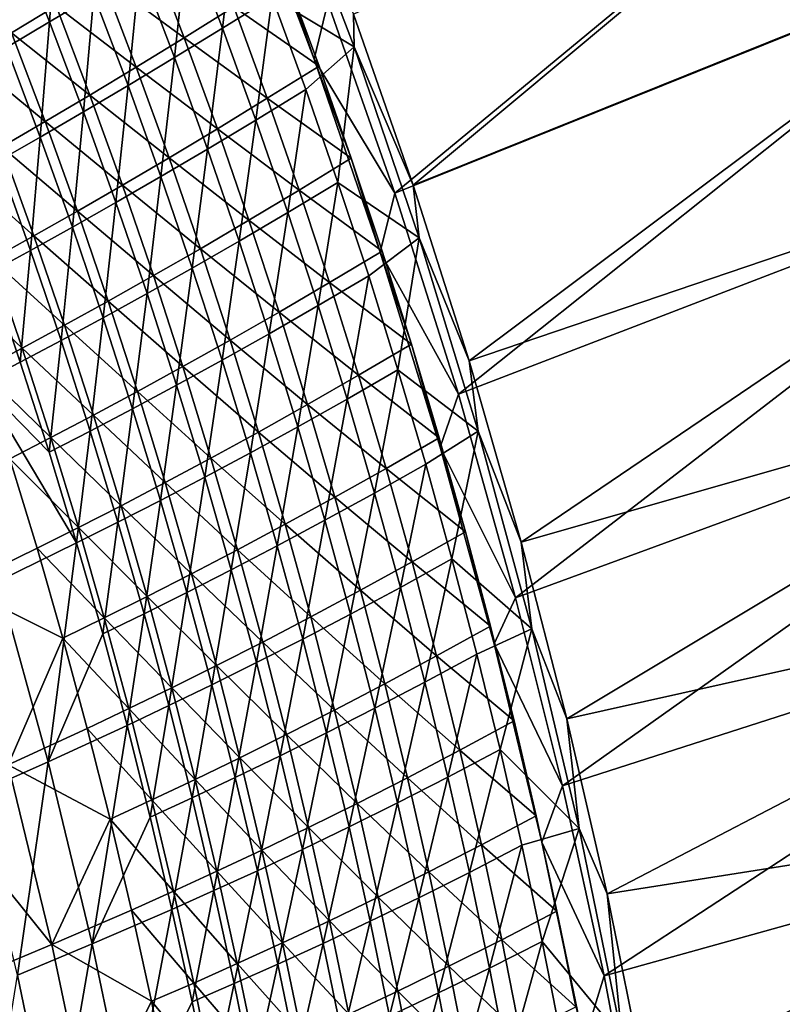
# Model space of a CAD drawing. Header units: metres. Extents: x -1 to 1402, y -1402 to 1.
# Tile 356 of 444: x 1270 to 1328, y -415 to -341. Entities that reach past the tile are written whole.
import ezdxf

# ---------------------------------------------------------------- set-up
doc = ezdxf.new("R2010")
doc.units = ezdxf.units.M

msp = doc.modelspace()

# ---------------------------------------------------------------- linework, layer by layer
at = {"layer": 'None0'}
for points in [[(1295.472412, -341.007324, -32.128929), (1341.594238, -319.07486, -3), (1299.96228, -353.852631, -32.128979)], [(1341.594238, -319.07486, -3), (1347.221802, -334.803131, -3), (1299.96228, -353.852631, -32.128979)], [(1293.556152, -340.114166, -29.543776), (1298.592163, -354.457642, -29.543829), (1340.905518, -319.442322)], [(1340.905518, -319.442322), (1298.592163, -354.457642, -29.543829), (1346.523438, -335.15387)], [(1289.953857, -328.797363, -32.845184), (1295.522461, -343.467133, -32.84523), (1289.359741, -339.720001, -60.63586)], [(1289.953857, -328.797363, -32.845184), (1295.472412, -341.007324, -32.128929), (1295.522461, -343.467133, -32.84523)], [(1290.353516, -338.000061, -32.352253), (1292.53064, -344.395142, -30.943403), (1287.108276, -330.060089, -30.941967)], [(1292.53064, -344.395142, -30.943403), (1293.556152, -340.114166, -29.543776), (1287.108276, -330.060089, -30.941967)], [(1273.279907, -332.794067, -144.204163), (1272.623779, -341.582123, -172.121323), (1269.954102, -334.855438, -172.117264)], [(1273.279907, -332.794067, -144.204163), (1275.969482, -339.556671, -144.207733), (1272.623779, -341.582123, -172.121323)], [(1286.711426, -332.811615, -60.63496), (1285.632324, -342.053192, -88.461182), (1283.010132, -335.17691, -88.459076)], [(1286.711426, -332.811615, -60.63496), (1289.359741, -339.720001, -60.63586), (1285.632324, -342.053192, -88.461182)], [(1299.96228, -353.852631, -32.128979), (1347.221802, -334.803131, -3), (1304.176025, -367.089111, -32.129028)], [(1347.221802, -334.803131, -3), (1352.335571, -350.705872, -3), (1304.176025, -367.089111, -32.129028)], [(1269.954102, -334.855438, -172.117264), (1272.623779, -341.582123, -172.121323), (1269.389771, -343.505402, -200.055832)], [(1283.010132, -335.17691, -88.459076), (1282.029175, -344.2659, -116.321274), (1279.430542, -337.423462, -116.318253)], [(1283.010132, -335.17691, -88.459076), (1285.632324, -342.053192, -88.461182), (1282.029175, -344.2659, -116.321274)], [(1298.592163, -354.457642, -29.543829), (1303.371338, -369.592438, -29.543886), (1346.523438, -335.15387)], [(1346.523438, -335.15387), (1303.371338, -369.592438, -29.543886), (1351.628052, -351.039612)], [(1267.12561, -335.739044, -171.699768), (1269.77124, -342.390198, -171.704468), (1273.119019, -340.36441, -143.776718)], [(1280.164795, -335.986633, -87.999466), (1276.58252, -338.231567, -115.872864), (1282.762939, -342.785187, -88.001831)], [(1286.49353, -340.4552, -60.161621), (1280.164795, -335.986633, -87.999466), (1282.762939, -342.785187, -88.001831)], [(1279.430542, -337.423462, -116.318253), (1278.546631, -346.363983, -144.211395), (1275.969482, -339.556671, -144.207733)], [(1279.430542, -337.423462, -116.318253), (1282.029175, -344.2659, -116.321274), (1278.546631, -346.363983, -144.211395)], [(1276.58252, -338.231567, -115.872864), (1273.119019, -340.36441, -143.776718), (1279.157227, -344.996246, -115.876335)], [(1282.762939, -342.785187, -88.001831), (1276.58252, -338.231567, -115.872864), (1279.157227, -344.996246, -115.876335)], [(1286.49353, -340.4552, -60.161621), (1292.893433, -344.90152, -32.352058), (1290.353516, -338.000061, -32.352253)], [(1292.893433, -344.90152, -32.352058), (1292.53064, -344.395142, -30.943403), (1290.353516, -338.000061, -32.352253)], [(1275.969482, -339.556671, -144.207733), (1275.181396, -348.353394, -172.125488), (1272.623779, -341.582123, -172.121323)], [(1275.969482, -339.556671, -144.207733), (1278.546631, -346.363983, -144.211395), (1275.181396, -348.353394, -172.125488)], [(1289.359741, -339.720001, -60.63586), (1288.141846, -348.972015, -88.463348), (1285.632324, -342.053192, -88.461182)], [(1289.359741, -339.720001, -60.63586), (1291.895142, -346.671021, -60.636784), (1288.141846, -348.972015, -88.463348)], [(1295.522461, -343.467133, -32.84523), (1291.895142, -346.671021, -60.636784), (1289.359741, -339.720001, -60.63586)], [(1273.119019, -340.36441, -143.776718), (1269.77124, -342.390198, -171.704468), (1275.672363, -347.093933, -143.78093)], [(1279.157227, -344.996246, -115.876335), (1273.119019, -340.36441, -143.776718), (1275.672363, -347.093933, -143.78093)], [(1282.762939, -342.785187, -88.001831), (1289.005005, -347.326385, -60.162571), (1286.49353, -340.4552, -60.161621)], [(1289.005005, -347.326385, -60.162571), (1292.893433, -344.90152, -32.352058), (1286.49353, -340.4552, -60.161621)], [(1298.592163, -354.457642, -29.543829), (1293.556152, -340.114166, -29.543776), (1292.53064, -344.395142, -30.943403)], [(1295.472412, -341.007324, -32.128929), (1299.96228, -353.852631, -32.128979), (1295.522461, -343.467133, -32.84523)], [(1272.623779, -341.582123, -172.121323), (1271.929443, -350.240173, -200.060394), (1269.389771, -343.505402, -200.055832)], [(1272.623779, -341.582123, -172.121323), (1275.181396, -348.353394, -172.125488), (1271.929443, -350.240173, -200.060394)], [(1285.632324, -342.053192, -88.461182), (1284.515381, -351.150818, -116.324379), (1282.029175, -344.2659, -116.321274)], [(1285.632324, -342.053192, -88.461182), (1288.141846, -348.972015, -88.463348), (1284.515381, -351.150818, -116.324379)], [(1269.77124, -342.390198, -171.704468), (1266.5354, -344.31427, -199.652451), (1272.304932, -349.08371, -171.70929)], [(1275.672363, -347.093933, -143.78093), (1269.77124, -342.390198, -171.704468), (1272.304932, -349.08371, -171.70929)], [(1279.157227, -344.996246, -115.876335), (1285.248657, -349.624115, -88.004257), (1282.762939, -342.785187, -88.001831)], [(1285.248657, -349.624115, -88.004257), (1289.005005, -347.326385, -60.162571), (1282.762939, -342.785187, -88.001831)], [(1269.389771, -343.505402, -200.055832), (1271.929443, -350.240173, -200.060394), (1268.786621, -352.030334, -228.013672)], [(1291.895142, -346.671021, -60.636784), (1295.522461, -343.467133, -32.84523), (1294.317993, -353.662354, -60.637733)], [(1295.522461, -343.467133, -32.84523), (1300.424194, -357.820374, -32.845264), (1294.317993, -353.662354, -60.637733)], [(1295.522461, -343.467133, -32.84523), (1299.96228, -353.852631, -32.128979), (1300.424194, -357.820374, -32.845264)], [(1272.304932, -349.08371, -171.70929), (1266.5354, -344.31427, -199.652451), (1269.051025, -350.971283, -199.657715)], [(1282.029175, -344.2659, -116.321274), (1281.011841, -353.213623, -144.215149), (1278.546631, -346.363983, -144.211395)], [(1282.029175, -344.2659, -116.321274), (1284.515381, -351.150818, -116.324379), (1281.011841, -353.213623, -144.215149)], [(1297.49353, -358.905182, -30.945208), (1292.53064, -344.395142, -30.943403), (1295.320923, -351.841309, -32.35186)], [(1295.320923, -351.841309, -32.35186), (1292.53064, -344.395142, -30.943403), (1292.893433, -344.90152, -32.352058)], [(1297.49353, -358.905182, -30.945208), (1298.592163, -354.457642, -29.543829), (1292.53064, -344.395142, -30.943403)], [(1275.672363, -347.093933, -143.78093), (1281.619507, -351.801178, -115.879883), (1279.157227, -344.996246, -115.876335)], [(1281.619507, -351.801178, -115.879883), (1285.248657, -349.624115, -88.004257), (1279.157227, -344.996246, -115.876335)], [(1292.893433, -344.90152, -32.352058), (1289.005005, -347.326385, -60.162571), (1295.320923, -351.841309, -32.35186)], [(1278.546631, -346.363983, -144.211395), (1277.627319, -355.166931, -172.129776), (1275.181396, -348.353394, -172.125488)], [(1278.546631, -346.363983, -144.211395), (1281.011841, -353.213623, -144.215149), (1277.627319, -355.166931, -172.129776)], [(1291.895142, -346.671021, -60.636784), (1290.539063, -355.931, -88.465569), (1288.141846, -348.972015, -88.463348)], [(1291.895142, -346.671021, -60.636784), (1294.317993, -353.662354, -60.637733), (1290.539063, -355.931, -88.465569)], [(1272.304932, -349.08371, -171.70929), (1278.113647, -353.863647, -143.785248), (1275.672363, -347.093933, -143.78093)], [(1278.113647, -353.863647, -143.785248), (1281.619507, -351.801178, -115.879883), (1275.672363, -347.093933, -143.78093)], [(1291.404053, -354.235779, -60.163544), (1289.005005, -347.326385, -60.162571), (1285.248657, -349.624115, -88.004257)], [(1289.005005, -347.326385, -60.162571), (1291.404053, -354.235779, -60.163544), (1295.320923, -351.841309, -32.35186)], [(1275.181396, -348.353394, -172.125488), (1274.357666, -357.01712, -200.065094), (1271.929443, -350.240173, -200.060394)], [(1275.181396, -348.353394, -172.125488), (1277.627319, -355.166931, -172.129776), (1274.357666, -357.01712, -200.065094)], [(1269.051025, -350.971283, -199.657715), (1274.727051, -355.817322, -171.714203), (1272.304932, -349.08371, -171.70929)], [(1274.727051, -355.817322, -171.714203), (1278.113647, -353.863647, -143.785248), (1272.304932, -349.08371, -171.70929)], [(1287.622192, -356.501099, -88.006729), (1285.248657, -349.624115, -88.004257), (1281.619507, -351.801178, -115.879883)], [(1288.141846, -348.972015, -88.463348), (1286.889526, -358.075745, -116.32756), (1284.515381, -351.150818, -116.324379)], [(1291.404053, -354.235779, -60.163544), (1285.248657, -349.624115, -88.004257), (1287.622192, -356.501099, -88.006729)], [(1288.141846, -348.972015, -88.463348), (1290.539063, -355.931, -88.465569), (1286.889526, -358.075745, -116.32756)], [(1271.929443, -350.240173, -200.060394), (1271.198242, -358.77066, -228.018631), (1268.786621, -352.030334, -228.013672)], [(1271.929443, -350.240173, -200.060394), (1274.357666, -357.01712, -200.065094), (1271.198242, -358.77066, -228.018631)], [(1265.906494, -352.762543, -227.623718), (1271.455444, -357.668365, -199.663101), (1269.051025, -350.971283, -199.657715)], [(1271.455444, -357.668365, -199.663101), (1274.727051, -355.817322, -171.714203), (1269.051025, -350.971283, -199.657715)], [(1303.371338, -369.592438, -29.543886), (1307.676147, -384.91153, -29.543943), (1351.628052, -351.039612)], [(1304.176025, -367.089111, -32.129028), (1352.335571, -350.705872, -3), (1308.094849, -380.714813, -32.129078)], [(1351.628052, -351.039612), (1307.676147, -384.91153, -29.543943), (1356.223145, -367.0802)], [(1352.335571, -350.705872, -3), (1356.939453, -366.763702, -3), (1308.094849, -380.714813, -32.129078)], [(1283.970093, -358.644104, -115.883499), (1281.619507, -351.801178, -115.879883), (1278.113647, -353.863647, -143.785248)], [(1284.515381, -351.150818, -116.324379), (1283.365112, -360.10321, -144.219009), (1281.011841, -353.213623, -144.215149)], [(1287.622192, -356.501099, -88.006729), (1281.619507, -351.801178, -115.879883), (1283.970093, -358.644104, -115.883499)], [(1284.515381, -351.150818, -116.324379), (1286.889526, -358.075745, -116.32756), (1283.365112, -360.10321, -144.219009)], [(1295.320923, -351.841309, -32.35186), (1291.404053, -354.235779, -60.163544), (1297.636597, -358.817108, -32.351665)], [(1297.636597, -358.817108, -32.351665), (1297.49353, -358.905182, -30.945208), (1295.320923, -351.841309, -32.35186)], [(1268.786621, -352.030334, -228.013672), (1271.198242, -358.77066, -228.018631), (1268.144775, -360.433899, -255.987946)], [(1268.294434, -359.423004, -227.629379), (1271.455444, -357.668365, -199.663101), (1265.906494, -352.762543, -227.623718)], [(1281.011841, -353.213623, -144.215149), (1279.96167, -362.020325, -172.134171), (1277.627319, -355.166931, -172.129776)], [(1281.011841, -353.213623, -144.215149), (1283.365112, -360.10321, -144.219009), (1279.96167, -362.020325, -172.134171)], [(1280.443359, -360.671234, -143.789642), (1278.113647, -353.863647, -143.785248), (1274.727051, -355.817322, -171.714203)], [(1283.970093, -358.644104, -115.883499), (1278.113647, -353.863647, -143.785248), (1280.443359, -360.671234, -143.789642)], [(1294.317993, -353.662354, -60.637733), (1292.824097, -362.927704, -88.467834), (1290.539063, -355.931, -88.465569)], [(1294.317993, -353.662354, -60.637733), (1296.628418, -360.691559, -60.638706), (1292.824097, -362.927704, -88.467834)], [(1294.317993, -353.662354, -60.637733), (1300.424194, -357.820374, -32.845264), (1296.628418, -360.691559, -60.638706)], [(1299.96228, -353.852631, -32.128979), (1304.176025, -367.089111, -32.129028), (1300.424194, -357.820374, -32.845264)], [(1293.691406, -361.181091, -60.164539), (1291.404053, -354.235779, -60.163544), (1287.622192, -356.501099, -88.006729)], [(1297.636597, -358.817108, -32.351665), (1291.404053, -354.235779, -60.163544), (1293.691406, -361.181091, -60.164539)], [(1303.371338, -369.592438, -29.543886), (1298.592163, -354.457642, -29.543829), (1297.49353, -358.905182, -30.945208)], [(1277.627319, -355.166931, -172.129776), (1276.674683, -363.833923, -200.069901), (1274.357666, -357.01712, -200.065094)], [(1277.627319, -355.166931, -172.129776), (1279.96167, -362.020325, -172.134171), (1276.674683, -363.833923, -200.069901)], [(1277.037964, -362.588745, -171.719223), (1274.727051, -355.817322, -171.714203), (1271.455444, -357.668365, -199.663101)], [(1274.727051, -355.817322, -171.714203), (1277.037964, -362.588745, -171.719223), (1280.443359, -360.671234, -143.789642)], [(1290.539063, -355.931, -88.465569), (1289.151733, -365.0383, -116.330811), (1286.889526, -358.075745, -116.32756)], [(1290.539063, -355.931, -88.465569), (1292.824097, -362.927704, -88.467834), (1289.151733, -365.0383, -116.330811)], [(1274.357666, -357.01712, -200.065094), (1273.499268, -365.550751, -228.023712), (1271.198242, -358.77066, -228.018631)], [(1274.357666, -357.01712, -200.065094), (1276.674683, -363.833923, -200.069901), (1273.499268, -365.550751, -228.023712)], [(1289.884155, -363.413879, -88.009247), (1287.622192, -356.501099, -88.006729), (1283.970093, -358.644104, -115.883499)], [(1293.691406, -361.181091, -60.164539), (1287.622192, -356.501099, -88.006729), (1289.884155, -363.413879, -88.009247)], [(1273.749023, -364.403198, -199.66861), (1271.455444, -357.668365, -199.663101), (1268.294434, -359.423004, -227.629379)], [(1277.037964, -362.588745, -171.719223), (1271.455444, -357.668365, -199.663101), (1273.749023, -364.403198, -199.66861)], [(1286.889526, -358.075745, -116.32756), (1285.606812, -367.030365, -144.222961), (1283.365112, -360.10321, -144.219009)], [(1286.889526, -358.075745, -116.32756), (1289.151733, -365.0383, -116.330811), (1285.606812, -367.030365, -144.222961)], [(1300.424194, -357.820374, -32.845264), (1298.826904, -367.756226, -60.639706), (1296.628418, -360.691559, -60.638706)], [(1300.424194, -357.820374, -32.845264), (1304.86731, -372.360352, -32.845219), (1298.826904, -367.756226, -60.639706)], [(1300.424194, -357.820374, -32.845264), (1304.176025, -367.089111, -32.129028), (1304.86731, -372.360352, -32.845219)], [(1271.198242, -358.77066, -228.018631), (1270.430542, -367.177704, -255.993134), (1268.144775, -360.433899, -255.987946)], [(1271.198242, -358.77066, -228.018631), (1273.499268, -365.550751, -228.023712), (1270.430542, -367.177704, -255.993134)], [(1286.209351, -365.522736, -115.887184), (1283.970093, -358.644104, -115.883499), (1280.443359, -360.671234, -143.789642)], [(1289.884155, -363.413879, -88.009247), (1283.970093, -358.644104, -115.883499), (1286.209351, -365.522736, -115.887184)], [(1299.840698, -365.826721, -32.351471), (1297.636597, -358.817108, -32.351665), (1293.691406, -361.181091, -60.164539)], [(1297.49353, -358.905182, -30.945208), (1297.636597, -358.817108, -32.351665), (1299.840698, -365.826721, -32.351471)], [(1302, -373.569305, -30.947268), (1297.49353, -358.905182, -30.945208), (1299.840698, -365.826721, -32.351471)], [(1302, -373.569305, -30.947268), (1303.371338, -369.592438, -29.543886), (1297.49353, -358.905182, -30.945208)], [(1270.571899, -366.121246, -227.635147), (1268.294434, -359.423004, -227.629379), (1265.23938, -361.087555, -255.610352)], [(1273.749023, -364.403198, -199.66861), (1268.294434, -359.423004, -227.629379), (1270.571899, -366.121246, -227.635147)], [(1268.144775, -360.433899, -255.987946), (1270.430542, -367.177704, -255.993134), (1267.463745, -368.721619, -283.975403)], [(1277.037964, -362.588745, -171.719223), (1282.662231, -367.514465, -143.794128), (1280.443359, -360.671234, -143.789642)], [(1283.365112, -360.10321, -144.219009), (1282.184814, -368.911224, -172.138657), (1279.96167, -362.020325, -172.134171)], [(1280.443359, -360.671234, -143.789642), (1282.662231, -367.514465, -143.794128), (1286.209351, -365.522736, -115.887184)], [(1283.365112, -360.10321, -144.219009), (1285.606812, -367.030365, -144.222961), (1282.184814, -368.911224, -172.138657)], [(1296.628418, -360.691559, -60.638706), (1294.997314, -369.959747, -88.470154), (1292.824097, -362.927704, -88.467834)], [(1296.628418, -360.691559, -60.638706), (1298.826904, -367.756226, -60.639706), (1294.997314, -369.959747, -88.470154)], [(1270.571899, -366.121246, -227.635147), (1265.23938, -361.087555, -255.610352), (1267.501831, -367.749573, -255.616196)], [(1295.867554, -368.160065, -60.165554), (1293.691406, -361.181091, -60.164539), (1289.884155, -363.413879, -88.009247)], [(1299.840698, -365.826721, -32.351471), (1293.691406, -361.181091, -60.164539), (1295.867554, -368.160065, -60.165554)], [(1279.96167, -362.020325, -172.134171), (1278.880737, -370.688141, -200.074814), (1276.674683, -363.833923, -200.069901)], [(1279.96167, -362.020325, -172.134171), (1282.184814, -368.911224, -172.138657), (1278.880737, -370.688141, -200.074814)], [(1279.238281, -369.395752, -171.724335), (1277.037964, -362.588745, -171.719223), (1273.749023, -364.403198, -199.66861)], [(1282.662231, -367.514465, -143.794128), (1277.037964, -362.588745, -171.719223), (1279.238281, -369.395752, -171.724335)], [(1292.824097, -362.927704, -88.467834), (1291.302368, -372.036102, -116.334129), (1289.151733, -365.0383, -116.330811)], [(1292.824097, -362.927704, -88.467834), (1294.997314, -369.959747, -88.470154), (1291.302368, -372.036102, -116.334129)], [(1292.035156, -370.360229, -88.01181), (1289.884155, -363.413879, -88.009247), (1286.209351, -365.522736, -115.887184)], [(1295.867554, -368.160065, -60.165554), (1289.884155, -363.413879, -88.009247), (1292.035156, -370.360229, -88.01181)], [(1275.932373, -371.173584, -199.674194), (1273.749023, -364.403198, -199.66861), (1270.571899, -366.121246, -227.635147)], [(1276.674683, -363.833923, -200.069901), (1275.689575, -372.368317, -228.0289), (1273.499268, -365.550751, -228.023712)], [(1279.238281, -369.395752, -171.724335), (1273.749023, -364.403198, -199.66861), (1275.932373, -371.173584, -199.674194)], [(1276.674683, -363.833923, -200.069901), (1278.880737, -370.688141, -200.074814), (1275.689575, -372.368317, -228.0289)], [(1289.151733, -365.0383, -116.330811), (1287.737061, -373.992676, -144.22699), (1285.606812, -367.030365, -144.222961)], [(1289.151733, -365.0383, -116.330811), (1291.302368, -372.036102, -116.334129), (1287.737061, -373.992676, -144.22699)], [(1273.499268, -365.550751, -228.023712), (1272.606079, -373.959015, -255.998444), (1270.430542, -367.177704, -255.993134)], [(1273.499268, -365.550751, -228.023712), (1275.689575, -372.368317, -228.0289), (1272.606079, -373.959015, -255.998444)], [(1282.662231, -367.514465, -143.794128), (1288.337891, -372.434845, -115.890923), (1286.209351, -365.522736, -115.887184)], [(1286.209351, -365.522736, -115.887184), (1288.337891, -372.434845, -115.890923), (1292.035156, -370.360229, -88.01181)], [(1301.934082, -372.86795, -32.351276), (1299.840698, -365.826721, -32.351471), (1295.867554, -368.160065, -60.165554)], [(1302, -373.569305, -30.947268), (1299.840698, -365.826721, -32.351471), (1301.934082, -372.86795, -32.351276)], [(1272.739624, -372.855011, -227.641037), (1270.571899, -366.121246, -227.635147), (1267.501831, -367.749573, -255.616196)], [(1275.932373, -371.173584, -199.674194), (1270.571899, -366.121246, -227.635147), (1272.739624, -372.855011, -227.641037)], [(1270.430542, -367.177704, -255.993134), (1272.606079, -373.959015, -255.998444), (1267.463745, -368.721619, -283.975403)], [(1285.606812, -367.030365, -144.222961), (1284.296875, -375.83725, -172.14325), (1282.184814, -368.911224, -172.138657)], [(1285.606812, -367.030365, -144.222961), (1287.737061, -373.992676, -144.22699), (1284.296875, -375.83725, -172.14325)], [(1304.176025, -367.089111, -32.129028), (1308.094849, -380.714813, -32.129078), (1304.86731, -372.360352, -32.845219)], [(1307.676147, -384.91153, -29.543943), (1311.191406, -399.043854, -29.543997), (1356.223145, -367.0802)], [(1308.094849, -380.714813, -32.129078), (1356.939453, -366.763702, -3), (1311.523682, -394.008362, -32.129128)], [(1356.223145, -367.0802), (1311.191406, -399.043854, -29.543997), (1360.31311, -383.256927)], [(1356.939453, -366.763702, -3), (1361.037842, -382.957916, -3), (1311.523682, -394.008362, -32.129128)], [(1267.501831, -367.749573, -255.616196), (1269.654663, -374.447144, -255.622162), (1272.739624, -372.855011, -227.641037)], [(1284.77063, -374.391083, -143.798691), (1282.662231, -367.514465, -143.794128), (1279.238281, -369.395752, -171.724335)], [(1288.337891, -372.434845, -115.890923), (1282.662231, -367.514465, -143.794128), (1284.77063, -374.391083, -143.798691)], [(1297.933105, -375.170502, -60.166588), (1295.867554, -368.160065, -60.165554), (1292.035156, -370.360229, -88.01181)], [(1298.826904, -367.756226, -60.639706), (1297.058838, -377.02475, -88.472519), (1294.997314, -369.959747, -88.470154)], [(1301.934082, -372.86795, -32.351276), (1295.867554, -368.160065, -60.165554), (1297.933105, -375.170502, -60.166588)], [(1298.826904, -367.756226, -60.639706), (1300.913574, -374.853943, -60.640728), (1297.058838, -377.02475, -88.472519)], [(1304.86731, -372.360352, -32.845219), (1300.913574, -374.853943, -60.640728), (1298.826904, -367.756226, -60.639706)], [(1272.606079, -373.959015, -255.998444), (1274.671631, -380.775452, -256.003876), (1267.463745, -368.721619, -283.975403)], [(1274.671631, -380.775452, -256.003876), (1268.779297, -383.647888, -311.97699), (1267.463745, -368.721619, -283.975403)], [(1282.184814, -368.911224, -172.138657), (1280.976196, -377.577484, -200.079834), (1278.880737, -370.688141, -200.074814)], [(1282.184814, -368.911224, -172.138657), (1284.296875, -375.83725, -172.14325), (1280.976196, -377.577484, -200.079834)], [(1281.328491, -376.236115, -171.729538), (1279.238281, -369.395752, -171.724335), (1275.932373, -371.173584, -199.674194)], [(1284.77063, -374.391083, -143.798691), (1279.238281, -369.395752, -171.724335), (1281.328491, -376.236115, -171.729538)], [(1307.676147, -384.91153, -29.543943), (1303.371338, -369.592438, -29.543886), (1302, -373.569305, -30.947268)], [(1288.337891, -372.434845, -115.890923), (1294.075806, -377.337952, -88.014412), (1292.035156, -370.360229, -88.01181)], [(1294.997314, -369.959747, -88.470154), (1293.341553, -379.066742, -116.337517), (1291.302368, -372.036102, -116.334129)], [(1292.035156, -370.360229, -88.01181), (1294.075806, -377.337952, -88.014412), (1297.933105, -375.170502, -60.166588)], [(1294.997314, -369.959747, -88.470154), (1297.058838, -377.02475, -88.472519), (1293.341553, -379.066742, -116.337517)], [(1278.880737, -370.688141, -200.074814), (1277.769531, -379.221008, -228.03421), (1275.689575, -372.368317, -228.0289)], [(1278.880737, -370.688141, -200.074814), (1280.976196, -377.577484, -200.079834), (1277.769531, -379.221008, -228.03421)], [(1278.005981, -377.977295, -199.679886), (1275.932373, -371.173584, -199.674194), (1272.739624, -372.855011, -227.641037)], [(1281.328491, -376.236115, -171.729538), (1275.932373, -371.173584, -199.674194), (1278.005981, -377.977295, -199.679886)], [(1275.689575, -372.368317, -228.0289), (1274.671631, -380.775452, -256.003876), (1272.606079, -373.959015, -255.998444)], [(1275.689575, -372.368317, -228.0289), (1277.769531, -379.221008, -228.03421), (1274.671631, -380.775452, -256.003876)], [(1290.356323, -379.378204, -115.894722), (1288.337891, -372.434845, -115.890923), (1284.77063, -374.391083, -143.798691)], [(1291.302368, -372.036102, -116.334129), (1289.756348, -380.987762, -144.231094), (1287.737061, -373.992676, -144.22699)], [(1294.075806, -377.337952, -88.014412), (1288.337891, -372.434845, -115.890923), (1290.356323, -379.378204, -115.894722)], [(1291.302368, -372.036102, -116.334129), (1293.341553, -379.066742, -116.337517), (1289.756348, -380.987762, -144.231094)], [(1300.913574, -374.853943, -60.640728), (1304.86731, -372.360352, -32.845219), (1302.88855, -381.9823, -60.641769)], [(1304.86731, -372.360352, -32.845219), (1308.898804, -387.251373, -32.845207), (1302.88855, -381.9823, -60.641769)], [(1304.86731, -372.360352, -32.845219), (1308.094849, -380.714813, -32.129078), (1308.898804, -387.251373, -32.845207)], [(1269.654663, -374.447144, -255.622162), (1274.797974, -379.622131, -227.647018), (1272.739624, -372.855011, -227.641037)], [(1272.739624, -372.855011, -227.641037), (1274.797974, -379.622131, -227.647018), (1278.005981, -377.977295, -199.679886)], [(1303.917236, -379.938995, -32.351086), (1301.934082, -372.86795, -32.351276), (1297.933105, -375.170502, -60.166588)], [(1303.917236, -379.938995, -32.351086), (1302, -373.569305, -30.947268), (1301.934082, -372.86795, -32.351276)], [(1287.737061, -373.992676, -144.22699), (1286.298096, -382.79599, -172.147934), (1284.296875, -375.83725, -172.14325)], [(1287.737061, -373.992676, -144.22699), (1289.756348, -380.987762, -144.231094), (1286.298096, -382.79599, -172.147934)], [(1306.053711, -388.371521, -30.949478), (1302, -373.569305, -30.947268), (1303.917236, -379.938995, -32.351086)], [(1306.053711, -388.371521, -30.949478), (1307.676147, -384.91153, -29.543943), (1302, -373.569305, -30.947268)], [(1271.698608, -381.17807, -255.62822), (1269.654663, -374.447144, -255.622162), (1265.803833, -384.053375, -311.622375)], [(1274.797974, -379.622131, -227.647018), (1269.654663, -374.447144, -255.622162), (1271.698608, -381.17807, -255.62822)], [(1286.769165, -381.29892, -143.803299), (1284.77063, -374.391083, -143.798691), (1281.328491, -376.236115, -171.729538)], [(1290.356323, -379.378204, -115.894722), (1284.77063, -374.391083, -143.798691), (1286.769165, -381.29892, -143.803299)], [(1294.075806, -377.337952, -88.014412), (1299.888672, -382.210602, -60.167641), (1297.933105, -375.170502, -60.166588)], [(1300.913574, -374.853943, -60.640728), (1299.009155, -384.12027, -88.47493), (1297.058838, -377.02475, -88.472519)], [(1297.933105, -375.170502, -60.166588), (1299.888672, -382.210602, -60.167641), (1303.917236, -379.938995, -32.351086)], [(1300.913574, -374.853943, -60.640728), (1302.88855, -381.9823, -60.641769), (1299.009155, -384.12027, -88.47493)], [(1283.309082, -383.107666, -171.734802), (1281.328491, -376.236115, -171.729538), (1278.005981, -377.977295, -199.679886)], [(1284.296875, -375.83725, -172.14325), (1282.96106, -384.499542, -200.084961), (1280.976196, -377.577484, -200.079834)], [(1286.769165, -381.29892, -143.803299), (1281.328491, -376.236115, -171.729538), (1283.309082, -383.107666, -171.734802)], [(1284.296875, -375.83725, -172.14325), (1286.298096, -382.79599, -172.147934), (1282.96106, -384.499542, -200.084961)], [(1297.058838, -377.02475, -88.472519), (1295.269775, -386.127808, -116.340973), (1293.341553, -379.066742, -116.337517)], [(1297.058838, -377.02475, -88.472519), (1299.009155, -384.12027, -88.47493), (1295.269775, -386.127808, -116.340973)], [(1280.976196, -377.577484, -200.079834), (1279.73938, -386.106415, -228.039627), (1277.769531, -379.221008, -228.03421)], [(1280.976196, -377.577484, -200.079834), (1282.96106, -384.499542, -200.084961), (1279.73938, -386.106415, -228.039627)], [(1296.006714, -384.345215, -88.017044), (1294.075806, -377.337952, -88.014412), (1290.356323, -379.378204, -115.894722)], [(1299.888672, -382.210602, -60.167641), (1294.075806, -377.337952, -88.014412), (1296.006714, -384.345215, -88.017044)], [(1274.797974, -379.622131, -227.647018), (1279.970459, -384.812195, -199.685669), (1278.005981, -377.977295, -199.679886)], [(1278.005981, -377.977295, -199.679886), (1279.970459, -384.812195, -199.685669), (1283.309082, -383.107666, -171.734802)], [(1277.769531, -379.221008, -228.03421), (1276.627319, -387.624725, -256.009399), (1274.671631, -380.775452, -256.003876)], [(1277.769531, -379.221008, -228.03421), (1279.73938, -386.106415, -228.039627), (1276.627319, -387.624725, -256.009399)], [(1293.341553, -379.066742, -116.337517), (1291.664795, -388.013214, -144.235275), (1289.756348, -380.987762, -144.231094)], [(1293.341553, -379.066742, -116.337517), (1295.269775, -386.127808, -116.340973), (1291.664795, -388.013214, -144.235275)], [(1276.747314, -386.420441, -227.653076), (1274.797974, -379.622131, -227.647018), (1271.698608, -381.17807, -255.62822)], [(1279.970459, -384.812195, -199.685669), (1274.797974, -379.622131, -227.647018), (1276.747314, -386.420441, -227.653076)], [(1292.265259, -386.351044, -115.898567), (1290.356323, -379.378204, -115.894722), (1286.769165, -381.29892, -143.803299)], [(1296.006714, -384.345215, -88.017044), (1290.356323, -379.378204, -115.894722), (1292.265259, -386.351044, -115.898567)], [(1299.888672, -382.210602, -60.167641), (1305.791016, -387.038086, -32.350895), (1303.917236, -379.938995, -32.351086)], [(1305.791016, -387.038086, -32.350895), (1306.053711, -388.371521, -30.949478), (1303.917236, -379.938995, -32.351086)], [(1308.094849, -380.714813, -32.129078), (1311.523682, -394.008362, -32.129128), (1308.898804, -387.251373, -32.845207)], [(1273.634033, -387.940247, -255.634369), (1271.698608, -381.17807, -255.62822), (1265.803833, -384.053375, -311.622375)], [(1272.528076, -397.238525, -311.987579), (1268.779297, -383.647888, -311.97699), (1274.671631, -380.775452, -256.003876)], [(1276.747314, -386.420441, -227.653076), (1271.698608, -381.17807, -255.62822), (1273.634033, -387.940247, -255.634369)], [(1274.671631, -380.775452, -256.003876), (1276.627319, -387.624725, -256.009399), (1272.528076, -397.238525, -311.987579)], [(1288.658569, -388.236176, -143.807983), (1286.769165, -381.29892, -143.803299), (1283.309082, -383.107666, -171.734802)], [(1289.756348, -380.987762, -144.231094), (1288.188843, -389.785095, -172.15271), (1286.298096, -382.79599, -172.147934)], [(1292.265259, -386.351044, -115.898567), (1286.769165, -381.29892, -143.803299), (1288.658569, -388.236176, -143.807983)], [(1289.756348, -380.987762, -144.231094), (1291.664795, -388.013214, -144.235275), (1288.188843, -389.785095, -172.15271)], [(1301.735107, -389.278625, -60.168713), (1299.888672, -382.210602, -60.167641), (1296.006714, -384.345215, -88.017044)], [(1302.88855, -381.9823, -60.641769), (1300.848267, -391.243896, -88.477379), (1299.009155, -384.12027, -88.47493)], [(1305.791016, -387.038086, -32.350895), (1299.888672, -382.210602, -60.167641), (1301.735107, -389.278625, -60.168713)], [(1302.88855, -381.9823, -60.641769), (1304.752319, -389.138947, -60.642838), (1300.848267, -391.243896, -88.477379)], [(1302.88855, -381.9823, -60.641769), (1308.898804, -387.251373, -32.845207), (1304.752319, -389.138947, -60.642838)], [(1286.298096, -382.79599, -172.147934), (1284.835815, -391.451965, -200.090179), (1282.96106, -384.499542, -200.084961)], [(1286.298096, -382.79599, -172.147934), (1288.188843, -389.785095, -172.15271), (1284.835815, -391.451965, -200.090179)], [(1311.523682, -394.008362, -32.129128), (1361.037842, -382.957916, -3), (1314.547607, -407.175018, -32.129181)], [(1361.037842, -382.957916, -3), (1364.636108, -399.270569, -3), (1314.547607, -407.175018, -32.129181)], [(1266.950073, -399.722565, -367.978333), (1268.779297, -383.647888, -311.97699), (1272.528076, -397.238525, -311.987579)], [(1279.970459, -384.812195, -199.685669), (1285.180908, -390.008575, -171.740143), (1283.309082, -383.107666, -171.734802)], [(1283.309082, -383.107666, -171.734802), (1285.180908, -390.008575, -171.740143), (1288.658569, -388.236176, -143.807983)], [(1311.191406, -399.043854, -29.543997), (1314.320557, -413.361023, -29.544052), (1360.31311, -383.256927)], [(1360.31311, -383.256927), (1314.320557, -413.361023, -29.544052), (1363.903687, -399.55188)], [(1273.634033, -387.940247, -255.634369), (1265.803833, -384.053375, -311.622375), (1269.514404, -397.468994, -311.633911)], [(1297.828735, -391.38028, -88.019707), (1296.006714, -384.345215, -88.017044), (1292.265259, -386.351044, -115.898567)], [(1299.009155, -384.12027, -88.47493), (1297.087036, -393.216888, -116.344475), (1295.269775, -386.127808, -116.340973)], [(1301.735107, -389.278625, -60.168713), (1296.006714, -384.345215, -88.017044), (1297.828735, -391.38028, -88.019707)], [(1300.848267, -391.243896, -88.477379), (1297.087036, -393.216888, -116.344475), (1299.009155, -384.12027, -88.47493)], [(1281.826416, -391.676483, -199.691513), (1279.970459, -384.812195, -199.685669), (1276.747314, -386.420441, -227.653076)], [(1282.96106, -384.499542, -200.084961), (1281.599365, -393.022278, -228.045135), (1279.73938, -386.106415, -228.039627)], [(1285.180908, -390.008575, -171.740143), (1279.970459, -384.812195, -199.685669), (1281.826416, -391.676483, -199.691513)], [(1282.96106, -384.499542, -200.084961), (1284.835815, -391.451965, -200.090179), (1281.599365, -393.022278, -228.045135)], [(1311.191406, -399.043854, -29.543997), (1307.676147, -384.91153, -29.543943), (1306.053711, -388.371521, -30.949478)], [(1278.588623, -393.248138, -227.659225), (1276.747314, -386.420441, -227.653076), (1273.634033, -387.940247, -255.634369)], [(1279.73938, -386.106415, -228.039627), (1278.473389, -394.504486, -256.015015), (1276.627319, -387.624725, -256.009399)], [(1281.826416, -391.676483, -199.691513), (1276.747314, -386.420441, -227.653076), (1278.588623, -393.248138, -227.659225)], [(1279.73938, -386.106415, -228.039627), (1281.599365, -393.022278, -228.045135), (1278.473389, -394.504486, -256.015015)], [(1294.065674, -393.351593, -115.902458), (1292.265259, -386.351044, -115.898567), (1288.658569, -388.236176, -143.807983)], [(1295.269775, -386.127808, -116.340973), (1293.462646, -395.06665, -144.239532), (1291.664795, -388.013214, -144.235275)], [(1297.828735, -391.38028, -88.019707), (1292.265259, -386.351044, -115.898567), (1294.065674, -393.351593, -115.902458)], [(1295.269775, -386.127808, -116.340973), (1297.087036, -393.216888, -116.344475), (1293.462646, -395.06665, -144.239532)], [(1307.556152, -394.163483, -32.350712), (1305.791016, -387.038086, -32.350895), (1301.735107, -389.278625, -60.168713)], [(1308.898804, -387.251373, -32.845207), (1306.505127, -396.321411, -60.643921), (1304.752319, -389.138947, -60.642838)], [(1306.053711, -388.371521, -30.949478), (1305.791016, -387.038086, -32.350895), (1307.556152, -394.163483, -32.350712)], [(1308.898804, -387.251373, -32.845207), (1312.455688, -402.263763, -32.845352), (1306.505127, -396.321411, -60.643921)], [(1308.898804, -387.251373, -32.845207), (1311.523682, -394.008362, -32.129128), (1312.455688, -402.263763, -32.845352)], [(1275.461548, -394.731873, -255.64061), (1273.634033, -387.940247, -255.634369), (1269.514404, -397.468994, -311.633911)], [(1276.627319, -387.624725, -256.009399), (1278.473389, -394.504486, -256.015015), (1272.528076, -397.238525, -311.987579)], [(1278.588623, -393.248138, -227.659225), (1273.634033, -387.940247, -255.634369), (1275.461548, -394.731873, -255.64061)], [(1291.664795, -388.013214, -144.235275), (1289.969238, -396.802185, -172.157547), (1288.188843, -389.785095, -172.15271)], [(1291.664795, -388.013214, -144.235275), (1293.462646, -395.06665, -144.239532), (1289.969238, -396.802185, -172.157547)], [(1285.180908, -390.008575, -171.740143), (1290.439697, -395.20108, -143.812714), (1288.658569, -388.236176, -143.807983)], [(1288.658569, -388.236176, -143.807983), (1290.439697, -395.20108, -143.812714), (1294.065674, -393.351593, -115.902458)], [(1309.655762, -403.291931, -30.951727), (1306.053711, -388.371521, -30.949478), (1307.556152, -394.163483, -32.350712)], [(1309.655762, -403.291931, -30.951727), (1311.191406, -399.043854, -29.543997), (1306.053711, -388.371521, -30.949478)], [(1303.473145, -396.372803, -60.169796), (1301.735107, -389.278625, -60.168713), (1297.828735, -391.38028, -88.019707)], [(1304.752319, -389.138947, -60.642838), (1302.57666, -398.39325, -88.479874), (1300.848267, -391.243896, -88.477379)], [(1307.556152, -394.163483, -32.350712), (1301.735107, -389.278625, -60.168713), (1303.473145, -396.372803, -60.169796)], [(1304.752319, -389.138947, -60.642838), (1306.505127, -396.321411, -60.643921), (1302.57666, -398.39325, -88.479874)], [(1286.944702, -396.937134, -171.74556), (1285.180908, -390.008575, -171.740143), (1281.826416, -391.676483, -199.691513)], [(1288.188843, -389.785095, -172.15271), (1286.600464, -398.432434, -200.095474), (1284.835815, -391.451965, -200.090179)], [(1290.439697, -395.20108, -143.812714), (1285.180908, -390.008575, -171.740143), (1286.944702, -396.937134, -171.74556)], [(1288.188843, -389.785095, -172.15271), (1289.969238, -396.802185, -172.157547), (1286.600464, -398.432434, -200.095474)], [(1283.574585, -398.568359, -199.697433), (1281.826416, -391.676483, -199.691513), (1278.588623, -393.248138, -227.659225)], [(1284.835815, -391.451965, -200.090179), (1283.349487, -399.966217, -228.050735), (1281.599365, -393.022278, -228.045135)], [(1286.944702, -396.937134, -171.74556), (1281.826416, -391.676483, -199.691513), (1283.574585, -398.568359, -199.697433)], [(1284.835815, -391.451965, -200.090179), (1286.600464, -398.432434, -200.095474), (1283.349487, -399.966217, -228.050735)], [(1299.542603, -398.441376, -88.022408), (1297.828735, -391.38028, -88.019707), (1294.065674, -393.351593, -115.902458)], [(1298.793823, -400.331635, -116.348038), (1297.087036, -393.216888, -116.344475), (1300.848267, -391.243896, -88.477379)], [(1303.473145, -396.372803, -60.169796), (1297.828735, -391.38028, -88.019707), (1299.542603, -398.441376, -88.022408)], [(1302.57666, -398.39325, -88.479874), (1298.793823, -400.331635, -116.348038), (1300.848267, -391.243896, -88.477379)], [(1280.32251, -400.103516, -227.665451), (1278.588623, -393.248138, -227.659225), (1275.461548, -394.731873, -255.64061)], [(1281.599365, -393.022278, -228.045135), (1280.210083, -401.412415, -256.020752), (1278.473389, -394.504486, -256.015015)], [(1283.574585, -398.568359, -199.697433), (1278.588623, -393.248138, -227.659225), (1280.32251, -400.103516, -227.665451)], [(1281.599365, -393.022278, -228.045135), (1283.349487, -399.966217, -228.050735), (1280.210083, -401.412415, -256.020752)], [(1290.439697, -395.20108, -143.812714), (1295.758057, -400.378082, -115.906387), (1294.065674, -393.351593, -115.902458)], [(1297.087036, -393.216888, -116.344475), (1295.150269, -402.145721, -144.243851), (1293.462646, -395.06665, -144.239532)], [(1294.065674, -393.351593, -115.902458), (1295.758057, -400.378082, -115.906387), (1299.542603, -398.441376, -88.022408)], [(1298.793823, -400.331635, -116.348038), (1295.150269, -402.145721, -144.243851), (1297.087036, -393.216888, -116.344475)], [(1311.523682, -394.008362, -32.129128), (1314.547607, -407.175018, -32.129181), (1312.455688, -402.263763, -32.845352)], [(1277.182129, -401.55127, -255.646912), (1275.461548, -394.731873, -255.64061), (1269.514404, -397.468994, -311.633911)], [(1278.473389, -394.504486, -256.015015), (1275.841675, -410.942963, -311.998535), (1272.528076, -397.238525, -311.987579)], [(1275.461548, -394.731873, -255.64061), (1277.182129, -401.55127, -255.646912), (1280.32251, -400.103516, -227.665451)], [(1278.473389, -394.504486, -256.015015), (1280.210083, -401.412415, -256.020752), (1275.841675, -410.942963, -311.998535)], [(1309.213501, -401.313446, -32.350529), (1307.556152, -394.163483, -32.350712), (1303.473145, -396.372803, -60.169796)], [(1309.655762, -403.291931, -30.951727), (1307.556152, -394.163483, -32.350712), (1309.213501, -401.313446, -32.350529)], [(1292.113159, -402.191864, -143.817505), (1290.439697, -395.20108, -143.812714), (1286.944702, -396.937134, -171.74556)], [(1293.462646, -395.06665, -144.239532), (1291.639648, -403.84491, -172.162476), (1289.969238, -396.802185, -172.157547)], [(1295.758057, -400.378082, -115.906387), (1290.439697, -395.20108, -143.812714), (1292.113159, -402.191864, -143.817505)], [(1293.462646, -395.06665, -144.239532), (1295.150269, -402.145721, -144.243851), (1291.639648, -403.84491, -172.162476)], [(1288.601196, -403.891541, -171.751007), (1286.944702, -396.937134, -171.74556), (1283.574585, -398.568359, -199.697433)], [(1289.969238, -396.802185, -172.157547), (1288.255249, -405.438538, -200.100876), (1286.600464, -398.432434, -200.095474)], [(1292.113159, -402.191864, -143.817505), (1286.944702, -396.937134, -171.74556), (1288.601196, -403.891541, -171.751007)], [(1289.969238, -396.802185, -172.157547), (1291.639648, -403.84491, -172.162476), (1288.255249, -405.438538, -200.100876)], [(1305.103638, -403.491364, -60.170898), (1303.473145, -396.372803, -60.169796), (1299.542603, -398.441376, -88.022408)], [(1306.505127, -396.321411, -60.643921), (1304.194702, -405.566132, -88.482399), (1302.57666, -398.39325, -88.479874)], [(1309.213501, -401.313446, -32.350529), (1303.473145, -396.372803, -60.169796), (1305.103638, -403.491364, -60.170898)], [(1306.505127, -396.321411, -60.643921), (1308.147217, -403.527557, -60.645027), (1304.194702, -405.566132, -88.482399)], [(1312.455688, -402.263763, -32.845352), (1308.147217, -403.527557, -60.645027), (1306.505127, -396.321411, -60.643921)], [(1263.93396, -399.954773, -367.651917), (1272.799316, -410.996429, -311.645782), (1269.514404, -397.468994, -311.633911)], [(1270.212402, -413.303833, -367.987579), (1266.950073, -399.722565, -367.978333), (1272.528076, -397.238525, -311.987579)], [(1269.514404, -397.468994, -311.633911), (1272.799316, -410.996429, -311.645782), (1277.182129, -401.55127, -255.646912)], [(1272.528076, -397.238525, -311.987579), (1275.841675, -410.942963, -311.998535), (1270.212402, -413.303833, -367.987579)], [(1286.600464, -398.432434, -200.095474), (1284.990112, -406.935852, -228.056427), (1283.349487, -399.966217, -228.050735)], [(1286.600464, -398.432434, -200.095474), (1288.255249, -405.438538, -200.100876), (1284.990112, -406.935852, -228.056427)], [(1299.542603, -398.441376, -88.022408), (1295.758057, -400.378082, -115.906387), (1301.14917, -405.526703, -88.025124)], [(1298.793823, -400.331635, -116.348038), (1302.57666, -398.39325, -88.479874), (1300.390381, -407.469818, -116.351654)], [(1305.103638, -403.491364, -60.170898), (1299.542603, -398.441376, -88.022408), (1301.14917, -405.526703, -88.025124)], [(1302.57666, -398.39325, -88.479874), (1304.194702, -405.566132, -88.482399), (1300.390381, -407.469818, -116.351654)], [(1285.215698, -405.486176, -199.703415), (1283.574585, -398.568359, -199.697433), (1280.32251, -400.103516, -227.665451)], [(1288.601196, -403.891541, -171.751007), (1283.574585, -398.568359, -199.697433), (1285.215698, -405.486176, -199.703415)], [(1314.320557, -413.361023, -29.544052), (1311.191406, -399.043854, -29.543997), (1309.655762, -403.291931, -30.951727)], [(1314.547607, -407.175018, -32.129181), (1364.636108, -399.270569, -3), (1317.338013, -421.018951, -32.129234)], [(1364.636108, -399.270569, -3), (1367.740601, -415.684387, -3), (1317.338013, -421.018951, -32.129234)], [(1272.799316, -410.996429, -311.645782), (1263.93396, -399.954773, -367.651917), (1267.168457, -413.359039, -367.661377)], [(1283.349487, -399.966217, -228.050735), (1281.837524, -408.346161, -256.026581), (1280.210083, -401.412415, -256.020752)], [(1284.990112, -406.935852, -228.056427), (1281.837524, -408.346161, -256.026581), (1283.349487, -399.966217, -228.050735)], [(1314.320557, -413.361023, -29.544052), (1317.152222, -428.405731, -29.544111), (1363.903687, -399.55188)], [(1363.903687, -399.55188), (1317.152222, -428.405731, -29.544111), (1367.000732, -415.947754)], [(1277.182129, -401.55127, -255.646912), (1281.949707, -406.984833, -227.671738), (1280.32251, -400.103516, -227.665451)], [(1280.32251, -400.103516, -227.665451), (1281.949707, -406.984833, -227.671738), (1285.215698, -405.486176, -199.703415)], [(1297.343506, -407.428741, -115.910347), (1295.758057, -400.378082, -115.906387), (1292.113159, -402.191864, -143.817505)], [(1296.727905, -409.248199, -144.248245), (1295.150269, -402.145721, -144.243851), (1298.793823, -400.331635, -116.348038)], [(1301.14917, -405.526703, -88.025124), (1295.758057, -400.378082, -115.906387), (1297.343506, -407.428741, -115.910347)], [(1300.390381, -407.469818, -116.351654), (1296.727905, -409.248199, -144.248245), (1298.793823, -400.331635, -116.348038)], [(1280.210083, -401.412415, -256.020752), (1281.837524, -408.346161, -256.026581), (1275.841675, -410.942963, -311.998535)], [(1310.763794, -408.486115, -32.350349), (1309.213501, -401.313446, -32.350529), (1305.103638, -403.491364, -60.170898)], [(1310.763794, -408.486115, -32.350349), (1309.655762, -403.291931, -30.951727), (1309.213501, -401.313446, -32.350529)], [(1272.799316, -410.996429, -311.645782), (1278.796265, -408.396637, -255.65329), (1277.182129, -401.55127, -255.646912)], [(1277.182129, -401.55127, -255.646912), (1278.796265, -408.396637, -255.65329), (1281.949707, -406.984833, -227.671738)], [(1293.67981, -409.206787, -143.822327), (1292.113159, -402.191864, -143.817505), (1288.601196, -403.891541, -171.751007)], [(1295.150269, -402.145721, -144.243851), (1293.200439, -410.911072, -172.16748), (1291.639648, -403.84491, -172.162476)], [(1297.343506, -407.428741, -115.910347), (1292.113159, -402.191864, -143.817505), (1293.67981, -409.206787, -143.822327)], [(1295.150269, -402.145721, -144.243851), (1296.727905, -409.248199, -144.248245), (1293.200439, -410.911072, -172.16748)], [(1308.147217, -403.527557, -60.645027), (1312.455688, -402.263763, -32.845352), (1309.679688, -410.75592, -60.646149)], [(1309.679688, -410.75592, -60.646149), (1312.455688, -402.263763, -32.845352), (1315.67395, -418.068298, -32.845451)], [(1312.455688, -402.263763, -32.845352), (1314.547607, -407.175018, -32.129181), (1315.67395, -418.068298, -32.845451)], [(1306.627319, -410.632477, -60.172016), (1305.103638, -403.491364, -60.170898), (1301.14917, -405.526703, -88.025124)], [(1304.194702, -405.566132, -88.482399), (1308.147217, -403.527557, -60.645027), (1305.703247, -412.761108, -88.484955)], [(1310.763794, -408.486115, -32.350349), (1305.103638, -403.491364, -60.170898), (1306.627319, -410.632477, -60.172016)], [(1305.703247, -412.761108, -88.484955), (1308.147217, -403.527557, -60.645027), (1309.679688, -410.75592, -60.646149)], [(1312.807373, -418.315155, -30.953905), (1309.655762, -403.291931, -30.951727), (1310.763794, -408.486115, -32.350349)], [(1312.807373, -418.315155, -30.953905), (1314.320557, -413.361023, -29.544052), (1309.655762, -403.291931, -30.951727)], [(1290.151123, -410.870087, -171.756516), (1288.601196, -403.891541, -171.751007), (1285.215698, -405.486176, -199.703415)], [(1291.639648, -403.84491, -172.162476), (1289.800781, -412.46814, -200.106339), (1288.255249, -405.438538, -200.100876)], [(1293.67981, -409.206787, -143.822327), (1288.601196, -403.891541, -171.751007), (1290.151123, -410.870087, -171.756516)], [(1291.639648, -403.84491, -172.162476), (1293.200439, -410.911072, -172.16748), (1289.800781, -412.46814, -200.106339)], [(1285.215698, -405.486176, -199.703415), (1281.949707, -406.984833, -227.671738), (1286.75061, -412.428101, -199.709442)], [(1288.255249, -405.438538, -200.100876), (1286.521729, -413.929138, -228.06221), (1284.990112, -406.935852, -228.056427)], [(1290.151123, -410.870087, -171.756516), (1285.215698, -405.486176, -199.703415), (1286.75061, -412.428101, -199.709442)], [(1288.255249, -405.438538, -200.100876), (1289.800781, -412.46814, -200.106339), (1286.521729, -413.929138, -228.06221)], [(1302.649292, -412.63446, -88.02787), (1301.14917, -405.526703, -88.025124), (1297.343506, -407.428741, -115.910347)], [(1300.390381, -407.469818, -116.351654), (1304.194702, -405.566132, -88.482399), (1301.87793, -414.630035, -116.355309)], [(1306.627319, -410.632477, -60.172016), (1301.14917, -405.526703, -88.025124), (1302.649292, -412.63446, -88.02787)], [(1301.87793, -414.630035, -116.355309), (1304.194702, -405.566132, -88.482399), (1305.703247, -412.761108, -88.484955)], [(1278.796265, -408.396637, -255.65329), (1283.470947, -413.89032, -227.678085), (1281.949707, -406.984833, -227.671738)], [(1283.356079, -415.30368, -256.032471), (1281.837524, -408.346161, -256.026581), (1284.990112, -406.935852, -228.056427)], [(1281.949707, -406.984833, -227.671738), (1283.470947, -413.89032, -227.678085), (1286.75061, -412.428101, -199.709442)], [(1286.521729, -413.929138, -228.06221), (1283.356079, -415.30368, -256.032471), (1284.990112, -406.935852, -228.056427)], [(1298.822632, -414.50174, -115.914337), (1297.343506, -407.428741, -115.910347), (1293.67981, -409.206787, -143.822327)], [(1302.649292, -412.63446, -88.02787), (1297.343506, -407.428741, -115.910347), (1298.822632, -414.50174, -115.914337)], [(1314.547607, -407.175018, -32.129181), (1317.338013, -421.018951, -32.129234), (1315.67395, -418.068298, -32.845451)], [(1296.727905, -409.248199, -144.248245), (1300.390381, -407.469818, -116.351654), (1298.196655, -416.37265, -144.252686)], [(1298.196655, -416.37265, -144.252686), (1300.390381, -407.469818, -116.351654), (1301.87793, -414.630035, -116.355309)], [(1278.796265, -408.396637, -255.65329), (1272.799316, -410.996429, -311.645782), (1280.30481, -415.266296, -255.659729)], [(1275.841675, -410.942963, -311.998535), (1281.837524, -408.346161, -256.026581), (1278.722656, -424.744293, -312.009827)], [(1281.837524, -408.346161, -256.026581), (1283.356079, -415.30368, -256.032471), (1278.722656, -424.744293, -312.009827)], [(1278.796265, -408.396637, -255.65329), (1280.30481, -415.266296, -255.659729), (1283.470947, -413.89032, -227.678085)], [(1312.20813, -415.679626, -32.350178), (1310.763794, -408.486115, -32.350349), (1306.627319, -410.632477, -60.172016)], [(1312.20813, -415.679626, -32.350178), (1312.807373, -418.315155, -30.953905), (1310.763794, -408.486115, -32.350349)], [(1295.140503, -416.243958, -143.827194), (1293.67981, -409.206787, -143.822327), (1290.151123, -410.870087, -171.756516)], [(1293.200439, -410.911072, -172.16748), (1296.727905, -409.248199, -144.248245), (1294.652466, -417.999207, -172.172531)], [(1298.822632, -414.50174, -115.914337), (1293.67981, -409.206787, -143.822327), (1295.140503, -416.243958, -143.827194)], [(1294.652466, -417.999207, -172.172531), (1296.727905, -409.248199, -144.248245), (1298.196655, -416.37265, -144.252686)], [(1275.664307, -424.621826, -311.657867), (1272.799316, -410.996429, -311.645782), (1267.168457, -413.359039, -367.661377)], [(1275.841675, -410.942963, -311.998535), (1273.044434, -426.983704, -367.99707), (1270.212402, -413.303833, -367.987579)], [(1280.30481, -415.266296, -255.659729), (1272.799316, -410.996429, -311.645782), (1275.664307, -424.621826, -311.657867)], [(1275.841675, -410.942963, -311.998535), (1278.722656, -424.744293, -312.009827), (1273.044434, -426.983704, -367.99707)], [(1291.595459, -417.87088, -171.76207), (1290.151123, -410.870087, -171.756516), (1286.75061, -412.428101, -199.709442)], [(1289.800781, -412.46814, -200.106339), (1293.200439, -410.911072, -172.16748), (1291.237793, -419.519806, -200.111877)], [(1290.151123, -410.870087, -171.756516), (1291.595459, -417.87088, -171.76207), (1295.140503, -416.243958, -143.827194)], [(1291.237793, -419.519806, -200.111877), (1293.200439, -410.911072, -172.16748), (1294.652466, -417.999207, -172.172531)], [(1308.045166, -417.79425, -60.173149), (1306.627319, -410.632477, -60.172016), (1302.649292, -412.63446, -88.02787)], [(1309.679688, -410.75592, -60.646149), (1307.103394, -419.976837, -88.487549), (1305.703247, -412.761108, -88.484955)], [(1312.20813, -415.679626, -32.350178), (1306.627319, -410.632477, -60.172016), (1308.045166, -417.79425, -60.173149)], [(1311.103516, -418.005219, -60.647289), (1307.103394, -419.976837, -88.487549), (1309.679688, -410.75592, -60.646149)], [(1315.67395, -418.068298, -32.845451), (1311.103516, -418.005219, -60.647289), (1309.679688, -410.75592, -60.646149)], [(1283.470947, -413.89032, -227.678085), (1288.180176, -419.392303, -199.715515), (1286.75061, -412.428101, -199.709442)], [(1286.521729, -413.929138, -228.06221), (1289.800781, -412.46814, -200.106339), (1287.945068, -420.944519, -228.068054)], [(1286.75061, -412.428101, -199.709442), (1288.180176, -419.392303, -199.715515), (1291.595459, -417.87088, -171.76207)], [(1287.945068, -420.944519, -228.068054), (1289.800781, -412.46814, -200.106339), (1291.237793, -419.519806, -200.111877)], [(1270.212402, -413.303833, -367.987579), (1273.044434, -426.983704, -367.99707), (1267.670166, -429.083374, -423.979279)], [(1304.043701, -419.762756, -88.030632), (1302.649292, -412.63446, -88.02787), (1298.822632, -414.50174, -115.914337)], [(1305.703247, -412.761108, -88.484955), (1303.257202, -421.810913, -116.359009), (1301.87793, -414.630035, -116.355309)], [(1308.045166, -417.79425, -60.173149), (1302.649292, -412.63446, -88.02787), (1304.043701, -419.762756, -88.030632)], [(1307.103394, -419.976837, -88.487549), (1303.257202, -421.810913, -116.359009), (1305.703247, -412.761108, -88.484955)], [(1275.664307, -424.621826, -311.657867), (1267.168457, -413.359039, -367.661377), (1269.985596, -426.86261, -367.671112)], [(1280.30481, -415.266296, -255.659729), (1284.887085, -420.818146, -227.684479), (1283.470947, -413.89032, -227.678085)], [(1283.356079, -415.30368, -256.032471), (1286.521729, -413.929138, -228.06221), (1284.766724, -422.283447, -256.038452)], [(1283.470947, -413.89032, -227.678085), (1284.887085, -420.818146, -227.684479), (1288.180176, -419.392303, -199.715515)], [(1284.766724, -422.283447, -256.038452), (1286.521729, -413.929138, -228.06221), (1287.945068, -420.944519, -228.068054)], [(1317.152222, -428.405731, -29.544111), (1314.320557, -413.361023, -29.544052), (1312.807373, -418.315155, -30.953905)], [(1300.196533, -421.595184, -115.918358), (1298.822632, -414.50174, -115.914337), (1295.140503, -416.243958, -143.827194)], [(1301.87793, -414.630035, -116.355309), (1299.557495, -423.517761, -144.257172), (1298.196655, -416.37265, -144.252686)], [(1304.043701, -419.762756, -88.030632), (1298.822632, -414.50174, -115.914337), (1300.196533, -421.595184, -115.918358)], [(1303.257202, -421.810913, -116.359009), (1299.557495, -423.517761, -144.257172), (1301.87793, -414.630035, -116.355309)], [(1281.708496, -422.158386, -255.666229), (1280.30481, -415.266296, -255.659729), (1275.664307, -424.621826, -311.657867)], [(1278.722656, -424.744293, -312.009827), (1283.356079, -415.30368, -256.032471), (1284.766724, -422.283447, -256.038452)], [(1284.887085, -420.818146, -227.684479), (1280.30481, -415.266296, -255.659729), (1281.708496, -422.158386, -255.666229)]]:
    msp.add_3dface(points, dxfattribs=at)
at = {"layer": 'None01'}
for points in [[(1150.81958, -781.702271, -521.977783), (1294.119019, -124.129761, -521.977783), (1274.459961, -120.453018, -521.977783)], [(1274.459961, -120.453018, -521.977783), (1274.459961, -120.453018, -541.977783), (1150.81958, -781.702271, -521.977783)], [(1274.459961, -120.453018, -541.977783), (1150.81958, -781.702271, -541.977783), (1150.81958, -781.702271, -521.977783)], [(1294.119019, -124.129761, -541.977783), (1150.81958, -781.702271, -541.977783), (1274.459961, -120.453018, -541.977783)], [(1170.478882, -785.378174, -521.977783), (1294.119019, -124.129761, -521.977783), (1150.81958, -781.702271, -521.977783)], [(1294.119019, -124.129761, -541.977783), (1170.478882, -785.378174, -541.977783), (1150.81958, -781.702271, -541.977783)], [(1170.478882, -785.378174, -521.977783), (1170.478882, -785.378174, -541.977783), (1294.119019, -124.129761, -521.977783)], [(1170.478882, -785.378174, -541.977783), (1294.119019, -124.129761, -541.977783), (1294.119019, -124.129761, -521.977783)]]:
    msp.add_3dface(points, dxfattribs=at)

doc.saveas('drawing.dxf')
